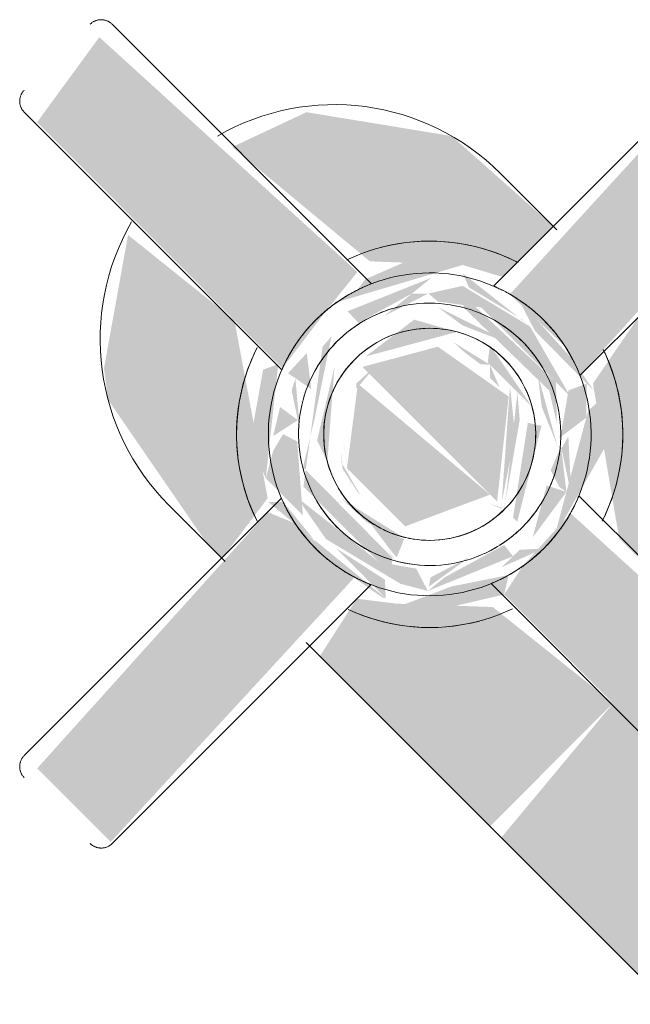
# Model space of a CAD drawing. Header units: millimetres. Extents: x 5980700 to 6194397, y -12939 to 2351883.
# Tile 358 of 587: x 6092160 to 6092199, y -1991 to -1928. Entities that reach past the tile are written whole.
import ezdxf

# ---------------------------------------------------------------- set-up
doc = ezdxf.new("R2010")
doc.units = ezdxf.units.MM
doc.layers.add('P-SANR-FIXT', color=6, linetype='Continuous', lineweight=9)

# ---------------------------------------------------------------- blocks, each defined once
blk = doc.blocks.new('Blks_Banh_Lavatório de Canto com Barras - Único-3074266-PLANTA DE CAIMENTO DE PISOS - 1 PAV_')
at = {"layer": 'P-SANR-FIXT', "lineweight": 5}
for points in [[(-3.681053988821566, -52.66080645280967), (0.9585359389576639, -52.02833878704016), (4.070772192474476, -51.69325312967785), (3.015375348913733, -29.39810747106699), (-3.642242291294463, -30.42956666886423), (-3.680392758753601, -52.28205558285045)], [(-8.072322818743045, -66.96854798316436), (-7.265798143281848, -66.16202330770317), (-7.22196609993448, -58.06726197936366), (-4.534002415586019, -56.41403356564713), (4.331468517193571e-12, -53.42882510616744), (-0.8910224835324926, -53.50130679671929), (-8.072322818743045, -58.95614184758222), (-8.072322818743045, -66.62510714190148)], [(8.662937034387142e-12, -68.40315961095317), (5.278571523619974, -64.17479668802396), (4.334554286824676, -58.71537693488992), (-4.331468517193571e-12, -56.21282085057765), (4.331468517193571e-12, -68.23336653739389)], [(-5.278571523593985, -65.35557492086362), (1.299440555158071e-11, -67.76560727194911), (-0.9578395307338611, -56.76582976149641), (-5.278571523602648, -60.1003063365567), (-5.278571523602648, -65.20739662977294)], [(-32.86936046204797, -66.31250173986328), (-9.852350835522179, -65.37602399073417), (-10.11277950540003, -60.26753354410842), (-10.84096160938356, -58.4987294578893), (-32.86936046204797, -59.65668483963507), (-32.86936046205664, -65.9150684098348)], [(9.459288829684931, -66.44805884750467), (32.86936046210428, -65.28284328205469), (31.83366997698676, -58.62099435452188), (9.95651841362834, -59.60200040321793), (10.09627328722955, -64.47214804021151), (9.561995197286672, -66.20498409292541)], [(-3.842737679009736, -95.33912452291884), (3.844229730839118, -94.30797401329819), (2.799214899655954, -72.24165590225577), (-1.779648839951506, -72.47746009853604), (-3.875174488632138, -72.92218669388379), (-3.843313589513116, -94.94111528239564)], [(-14.99999999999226, -98.86367144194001), (15.00000000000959, -98.86367144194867), (14.35245711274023, -82.76560727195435), (3.86093127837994, -82.76560727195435), (2.813079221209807, -95.33912452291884), (-3.844229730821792, -94.30797401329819), (-3.860931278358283, -82.76560727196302), (-15.00000000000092, -83.78442887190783), (-14.99999999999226, -94.05772046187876)]]:
    blk.add_hatch(color=71, dxfattribs=at).paths.add_polyline_path(points)
h = blk.add_hatch(color=71, dxfattribs=at)
h.paths.add_polyline_path([(-14.99999999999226, -82.76560727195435), (-3.860931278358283, -82.76560727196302), (-4.963384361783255, -72.9649364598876), (-9.149701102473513, -68.47645348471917), (-10.73801269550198, -66.44065433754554), (-14.99999999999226, -67.37196191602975), (-14.99999999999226, -80.33810557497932)])
h.paths.add_polyline_path([(3.86093127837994, -82.76560727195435), (15.00000000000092, -82.76560727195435), (14.9477114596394, -66.41627788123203), (9.683613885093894, -67.39541003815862), (3.871337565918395, -75.57386728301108), (3.864934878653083, -79.99873656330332)])
h.paths.add_polyline_path([(-15.00000000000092, -58.52295236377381), (-10.21775608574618, -57.8681116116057), (-3.673456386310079, -48.30891941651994), (-4.63134853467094, -39.64471005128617), (-11.7531393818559, -44.58872105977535), (-12.99038105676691, -46.20112580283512), (-14.99999999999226, -57.092851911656), (-14.99999999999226, -58.46382192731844)])
h.paths.add_polyline_path([(-0.002880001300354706, -69.01285385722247), (-0.426181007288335, -68.15710389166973), (-0.1437259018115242, -68.86123327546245)])
h.paths.add_polyline_path([(-1.244725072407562, -56.93146320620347), (0.9519029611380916, -56.75989319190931), (-1.020247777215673, -56.69154837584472)])
h.paths.add_polyline_path([(5.278571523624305, -63.3396729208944), (5.288699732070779, -62.47690753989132), (5.278571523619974, -63.3047133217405)])
h.paths.add_polyline_path([(10.44118692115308, -58.49640110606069), (15.00000000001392, -58.46382192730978), (14.48888739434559, -49.81884012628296), (8.995822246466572, -42.16454012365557), (4.057713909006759, -40.38188593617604), (5.115573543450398, -51.77573001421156), (9.149701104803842, -56.1395269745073), (10.29124685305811, -58.26304142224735)])
h = blk.add_hatch(color=71, dxfattribs=at)
h.paths.add_polyline_path([(-9.4023204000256, -67.73642244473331), (-10.36985416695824, -58.05250028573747), (-9.68762660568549, -58.73472784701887), (-10.19323119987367, -63.82000176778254), (-9.519026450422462, -67.55478662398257)])
h.paths.add_polyline_path([(-8.647980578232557, -69.94620961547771), (-3.875174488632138, -72.92218669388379), (-2.799214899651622, -72.24165590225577), (-5.87791852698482, -70.1827585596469), (-9.055165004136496, -68.75339055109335)])
h.paths.add_polyline_path([(-9.402320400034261, -56.87955801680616), (-3.680392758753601, -52.28205558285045), (-4.607612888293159, -51.84327615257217), (-8.512405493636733, -54.55648796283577)])
h = blk.add_hatch(color=71, dxfattribs=at)
h.paths.add_polyline_path([(1.014133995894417, -72.57934412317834), (7.465647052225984, -70.78682366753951), (9.127381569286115, -68.45413395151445), (8.232097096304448, -68.41205118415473), (1.529586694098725, -72.28174736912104)])
h.paths.add_polyline_path([(9.402320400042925, -67.73642244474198), (9.852350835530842, -65.37602399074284), (10.11277950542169, -60.26753354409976), (9.438734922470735, -62.40006792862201), (9.402320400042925, -67.20602048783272)])
h.paths.add_polyline_path([(1.779670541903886, -52.13849866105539), (9.149701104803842, -56.1395269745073), (7.465672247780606, -53.70112580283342), (4.071558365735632, -52.37425338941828), (3.255136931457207, -52.50888839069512), (1.807457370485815, -52.14180062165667)])
h = blk.add_hatch(color=71, dxfattribs=at)
h.paths.add_polyline_path([(-7.167499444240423, -69.30873596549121), (-1.74381536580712, -71.59026267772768), (-1.636981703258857, -70.6839939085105), (-5.789705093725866, -69.4527702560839), (-6.811935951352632, -69.34590648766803)])
h.paths.add_polyline_path([(-7.167499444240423, -69.30873596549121), (-6.68406639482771, -67.77005820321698), (-8.072322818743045, -65.7841189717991), (-8.85396887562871, -59.16925027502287), (-9.430881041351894, -62.35794737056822), (-8.081099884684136, -67.74409324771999), (-7.415934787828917, -68.88326271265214)])
h.paths.add_polyline_path([(-3.649537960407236, -53.14160586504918), (-3.307596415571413, -54.89651640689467), (-1.885615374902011, -53.06747448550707), (-3.562819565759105, -53.13792922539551)])
h.paths.add_polyline_path([(-7.16749944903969, -55.30724449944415), (-5.321354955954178, -55.70051037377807), (-5.533097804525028, -54.30111542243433)])
h = blk.add_hatch(color=71, dxfattribs=at)
h.paths.add_polyline_path([(4.331468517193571e-12, -71.62910573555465), (3.579831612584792, -71.0980379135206), (2.97649205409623, -69.91062724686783), (0.1737230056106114, -71.52880671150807)])
h.paths.add_polyline_path([(3.649537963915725, -71.47437459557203), (6.190264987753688, -68.6644299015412), (5.321354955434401, -68.9154700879), (3.80603957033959, -71.23483123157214)])
h.paths.add_polyline_path([(7.167499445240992, -55.30724450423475), (1.846137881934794, -53.02799699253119), (1.819065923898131, -54.0371129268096), (5.564564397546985, -55.1396740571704), (6.570983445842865, -55.24488486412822)])
h.paths.add_polyline_path([(8.072322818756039, -66.96854798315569), (9.414994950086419, -61.97073810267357), (8.20505459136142, -57.08417348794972), (6.302465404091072, -55.87757506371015), (6.37972217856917, -56.67020904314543), (8.07232281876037, -58.91960439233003), (8.07232281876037, -66.62510714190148)])
h = blk.add_hatch(color=71, dxfattribs=at)
h.paths.add_polyline_path([(-9.402320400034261, -67.73642244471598), (-8.599922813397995, -66.85555107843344), (-9.382579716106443, -63.231461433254), (-9.402320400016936, -67.57015126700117)])
h.paths.add_polyline_path([(-6.939435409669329, -69.15836975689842), (-3.770236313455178, -69.66388503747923), (-6.423964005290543, -68.81851134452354)])
h.paths.add_polyline_path([(-2.766738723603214, -71.56747731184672), (1.299440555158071e-11, -72.63360465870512), (-1.150593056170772, -71.60347655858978), (-2.525831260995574, -71.57284346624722)])
h.paths.add_polyline_path([(-7.265798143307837, -66.50290074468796), (-7.053684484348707, -65.38778652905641), (-7.265798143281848, -66.28610142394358)])
h.paths.add_polyline_path([(-9.402320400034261, -60.23685766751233), (-6.321057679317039, -56.6363390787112), (-6.620673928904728, -55.66777517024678), (-7.834810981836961, -55.97455603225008), (-9.402320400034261, -56.87955801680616), (-9.402320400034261, -60.15981943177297)])
h.paths.add_polyline_path([(-5.69758926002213, -56.27637941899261), (-3.545901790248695, -53.70112580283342), (-4.262093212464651, -54.07919078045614), (-5.569014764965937, -56.079581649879)])
h = blk.add_hatch(color=71, dxfattribs=at)
h.paths.add_polyline_path([(-5.873178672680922, -58.91710894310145), (-1.260656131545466, -54.95216471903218), (-5.366457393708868, -57.48516611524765), (-5.611378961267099, -58.17728956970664)])
h.paths.add_polyline_path([(-5.873178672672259, -65.69887151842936), (-6.898200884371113, -61.28281146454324), (-6.821299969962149, -63.44753192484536), (-5.88537998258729, -65.66989917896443)])
h = blk.add_hatch(color=71, dxfattribs=at)
h.paths.add_polyline_path([(5.697589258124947, -68.33960104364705), (7.834810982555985, -68.64142442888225), (9.402320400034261, -67.11411655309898), (8.260633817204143, -66.60191781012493), (6.329660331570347, -67.97467463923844), (6.015068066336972, -68.1563045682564)])
h.paths.add_polyline_path([(3.579831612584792, -71.0980379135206), (5.403951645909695, -68.78904653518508), (3.844871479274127, -69.40926815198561), (3.479708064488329, -70.55748223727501)])
h.paths.add_polyline_path([(9.402320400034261, -61.74152290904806), (8.773005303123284, -56.51622277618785), (8.417558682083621, -57.4481104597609), (9.375885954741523, -61.26346439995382)])
h.paths.add_polyline_path([(3.32285571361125, -54.90532636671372), (6.302465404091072, -55.87757506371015), (5.550002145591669, -55.13815172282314), (3.426363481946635, -54.91614704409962)])
h = blk.add_hatch(color=71, dxfattribs=at)
h.paths.add_polyline_path([(8.662937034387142e-12, -70.22682184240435), (5.436484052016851, -66.98372560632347), (4.962507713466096, -66.22464764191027), (1.299440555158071e-11, -69.84644731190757)])
h.paths.add_polyline_path([(7.937171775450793, -62.30799031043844), (6.120163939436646, -56.92976728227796), (6.41347333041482, -58.87575474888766), (7.626622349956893, -61.60845636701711)])
h.paths.add_polyline_path([(5.263504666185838, -68.59401027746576), (7.58674219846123, -64.49756198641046), (6.309378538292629, -66.13507138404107), (5.265641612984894, -68.58898613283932)])
h.paths.add_polyline_path([(5.873178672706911, -58.91710894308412), (4.486156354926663, -56.42153553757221), (0.6321830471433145, -55.89121870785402), (5.623407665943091, -58.77290358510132)])
h.paths.add_polyline_path([(5.873178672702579, -65.69887151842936), (6.762660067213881, -61.00294720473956), (5.873178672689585, -61.68116890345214), (5.873178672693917, -65.66456991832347)])
h = blk.add_hatch(color=71, dxfattribs=at)
h.paths.add_polyline_path([(4.331468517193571e-12, -69.08975280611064), (5.873178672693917, -64.37198341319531), (4.723845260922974, -65.72903824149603), (8.662937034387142e-12, -69.04701220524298)])
h.paths.add_polyline_path([(5.288699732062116, -63.3291894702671), (5.873178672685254, -61.87822028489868), (5.288699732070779, -62.47690753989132), (5.288699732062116, -63.29458511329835)])
h.paths.add_polyline_path([(6.896470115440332, -61.31673242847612), (5.945780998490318, -57.82224559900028), (6.864128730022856, -61.24089172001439)])
h = blk.add_hatch(color=71, dxfattribs=at)
h.paths.add_polyline_path([(7.937171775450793, -62.30799031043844), (7.265798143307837, -63.36834830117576), (7.91965267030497, -62.3491792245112)])
h.paths.add_polyline_path([(5.272472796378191, -68.58504214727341), (8.07232281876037, -65.66060092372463), (7.799379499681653, -57.48984857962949), (7.265798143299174, -58.11307971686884), (7.389389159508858, -65.73067315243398), (6.231983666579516, -67.5825722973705), (5.788289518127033, -68.04594745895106)])
h = blk.add_hatch(color=71, dxfattribs=at)
h.paths.add_polyline_path([(-5.873178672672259, -65.69887151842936), (-5.492762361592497, -64.7298649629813), (-5.873178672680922, -65.66456991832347)])
h.paths.add_polyline_path([(-7.053684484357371, -66.38043686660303), (-5.906216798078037, -65.89896852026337), (-6.718785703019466, -63.69095481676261), (-7.03053617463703, -65.92676133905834), (-7.05274412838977, -66.36200716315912)])
h.paths.add_polyline_path([(-5.873178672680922, -61.06347350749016), (-3.966680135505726, -58.34131009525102), (-5.873178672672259, -61.03100563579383)])
h = blk.add_hatch(color=71, dxfattribs=at)
h.paths.add_polyline_path([(-5.288699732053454, -65.36142244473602), (-5.278571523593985, -63.95855702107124), (-5.293331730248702, -65.34705311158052)])
h.paths.add_polyline_path([(-5.873178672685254, -61.87822033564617), (-5.278571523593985, -59.62572009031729), (-4.358224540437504, -58.7290429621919), (-5.49240076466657, -59.88647709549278), (-5.873178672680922, -61.68116890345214)])
h = blk.add_hatch(color=71, dxfattribs=at)
h.paths.add_polyline_path([(8.662937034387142e-12, -68.80338788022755), (5.801422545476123, -63.7708594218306), (3.86418254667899, -66.17217277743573), (0.1081547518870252, -68.69143965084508)])
h.paths.add_polyline_path([(5.873178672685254, -61.87822028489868), (5.237032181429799, -59.21886619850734), (5.278571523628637, -60.10030633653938), (5.46365309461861, -61.4405312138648)])
at = {"layer": 'P-SANR-FIXT', "color": 133, "lineweight": 5}
for p, q in [((-3.775998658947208, -29.39810747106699), (-3.775998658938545, -52.6975715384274)), ((4.180590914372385, -52.86654050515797), (4.180590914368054, -29.39810747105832)), ((-14.9999999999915, -58.80112339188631), (-14.9999999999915, -53.70112580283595)), ((15.00000000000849, -53.70112580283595), (15.0000000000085, -58.80112339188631)), ((-9.594398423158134, -58.49146927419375), (-32.86936046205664, -58.49146927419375)), ((32.86936046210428, -58.49146927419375), (9.594398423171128, -58.49146927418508)), ((-32.86936046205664, -66.44805884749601), (-9.459288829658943, -66.44805884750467)), ((-14.99999999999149, -82.76560727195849), (-14.9999999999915, -66.13734183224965)), ((9.459288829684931, -66.44805884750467), (32.86936046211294, -66.44805884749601)), ((-3.978294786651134, -71.83644676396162), (-3.978294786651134, -95.3391245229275)), ((3.978294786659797, -95.3391245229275), (3.978294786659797, -71.83644676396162)), ((-14.99999999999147, -98.86367144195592), (-14.99999999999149, -82.76560727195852))]:
    blk.add_line(p, q, dxfattribs=at)
at = {"layer": 'P-SANR-FIXT', "color": 133, "lineweight": 5, "flags": 128}
for points in [[(-3.775998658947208, -29.39810747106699), (-3.77519876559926, -29.35811813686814), (-3.772800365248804, -29.31819277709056), (-3.768807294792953, -29.27839526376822), (-3.763225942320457, -29.23878926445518), (-3.756065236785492, -29.19943814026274), (-3.747336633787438, -29.16040484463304), (-3.737054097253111, -29.12175182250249), (-3.725234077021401, -29.08354091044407), (-3.711895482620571, -29.04583323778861), (-3.697059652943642, -29.00868912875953), (-3.680750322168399, -28.97216800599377), (-3.662993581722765, -28.93632829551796), (-3.643817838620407, -28.90122733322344), (-3.623253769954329, -28.86692127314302), (-3.601334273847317, -28.83346499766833), (-3.578094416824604, -28.80091202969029), (-3.553571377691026, -28.76931444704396), (-3.527804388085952, -28.73872279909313), (-3.500834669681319, -28.70918602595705), (-3.472705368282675, -28.68075138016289), (-3.443461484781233, -28.65346435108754), (-3.413149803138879, -28.62736859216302), (-3.381818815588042, -28.60250585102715), (-3.349518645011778, -28.57891590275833), (-3.316300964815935, -28.55663648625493), (-3.282218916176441, -28.53570324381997), (-3.247327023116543, -28.51614966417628), (-3.211681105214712, -28.49800702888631), (-3.175338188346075, -28.48130436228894), (-3.138356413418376, -28.46606838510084), (-3.100794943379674, -28.45232347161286), (-3.062713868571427, -28.44009161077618), (-3.024174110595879, -28.42939237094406), (-2.985237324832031, -28.42024286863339), (-2.945965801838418, -28.41265774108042), (-2.906422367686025, -28.40664912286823), (-2.866670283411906, -28.40222662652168), (-2.82677314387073, -28.39939732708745), (-2.786794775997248, -28.39816575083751), (-2.775998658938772, -28.39810747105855)], [(3.180590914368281, -28.39810747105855), (3.220580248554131, -28.39890736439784), (3.260505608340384, -28.40130576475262), (3.300303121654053, -28.40529883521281), (3.339909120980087, -28.4108801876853), (3.379260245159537, -28.41804089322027), (3.41829354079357, -28.42676949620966), (3.456946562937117, -28.43705203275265), (3.495157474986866, -28.44887205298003), (3.532865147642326, -28.46221064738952), (3.570009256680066, -28.47704647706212), (3.606530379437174, -28.49335580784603), (3.642370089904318, -28.51111254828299), (3.677471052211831, -28.53028829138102), (3.711777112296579, -28.55085236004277), (3.74523338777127, -28.57277185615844), (3.777786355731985, -28.59601171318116), (3.809383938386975, -28.62053475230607), (3.839975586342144, -28.64630174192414), (3.869512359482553, -28.67327146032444), (3.897947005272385, -28.70140076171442), (3.925234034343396, -28.73064464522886), (3.951329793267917, -28.76095632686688), (3.976192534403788, -28.79228731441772), (3.999782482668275, -28.82458748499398), (4.022061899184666, -28.85780516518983), (4.042995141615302, -28.89188721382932), (4.062548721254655, -28.92677910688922), (4.080691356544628, -28.96242502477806), (4.097394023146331, -28.99876794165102), (4.112630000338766, -29.03574971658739), (4.126374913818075, -29.07331118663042), (4.138606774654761, -29.11139226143), (4.149306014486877, -29.14993201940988), (4.158455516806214, -29.18886880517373), (4.16604064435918, -29.22814032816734), (4.172049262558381, -29.2676837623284), (4.176471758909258, -29.30743584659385), (4.179301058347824, -29.34733298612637), (4.180532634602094, -29.38731135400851), (4.180590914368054, -29.39810747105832)], [(-3.887056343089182, -50.5784168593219), (-4.353004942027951, -50.74324006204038), (-4.81198966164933, -50.92656439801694), (-5.263276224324, -51.12809658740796), (-5.706142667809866, -51.34751422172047), (-6.139880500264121, -51.58446627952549), (-6.563795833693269, -51.83857368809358), (-6.977210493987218, -52.10942992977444), (-7.379463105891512, -52.39660169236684), (-7.769910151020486, -52.69962956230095), (-8.14792699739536, -53.01802875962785), (-8.512908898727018, -53.35128991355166), (-8.864271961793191, -53.69887987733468), (-9.201454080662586, -54.06024258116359), (-9.52391583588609, -54.43479992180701), (-9.831141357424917, -54.82195268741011), (-10.12263914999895, -55.2210815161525), (-10.39794287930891, -55.63154788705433), (-10.65661211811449, -56.05269514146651), (-10.89823305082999, -56.48384953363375), (-11.12241913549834, -56.92432130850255), (-11.32881172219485, -57.37340580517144), (-11.5170806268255, -57.83038458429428), (-11.68692465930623, -58.2945265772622)], [(11.77085488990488, -58.54779427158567), (11.61107172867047, -58.08009337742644), (11.43271332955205, -57.61915621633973), (11.23606502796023, -57.16572018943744), (11.02144141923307, -56.7205106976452), (10.78918585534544, -56.28423998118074), (10.53966989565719, -55.85760598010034), (10.27329271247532, -55.44129121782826), (9.990480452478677, -55.03596170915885), (9.691685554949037, -54.64226589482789), (9.377386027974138, -54.2608336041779), (9.04808468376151, -53.89227504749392), (8.704308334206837, -53.53717983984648), (8.346606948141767, -53.19611605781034), (7.975552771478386, -52.86962933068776), (7.591739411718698, -52.558241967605), (7.195780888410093, -52.26245212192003), (6.788310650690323, -51.98273299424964), (6.369980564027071, -51.71953207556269), (5.941459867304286, -51.47327043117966), (5.503434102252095, -51.24434202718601), (5.056604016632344, -51.0331131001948), (4.601684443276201, -50.83992157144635), (4.139403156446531, -50.66507650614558)], [(4.331468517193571e-12, -51.98237580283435), (-0.4129144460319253, -51.99063519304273), (-0.8251683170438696, -52.01540015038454), (-1.23610209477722, -52.05663105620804), (-1.64505837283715, -52.11426194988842), (-2.051382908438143, -52.18820063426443), (-2.454425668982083, -52.27832882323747), (-2.853541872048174, -52.38450233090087), (-3.24809301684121, -52.50655130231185), (-3.637447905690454, -52.64428048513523), (-4.020983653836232, -52.79746954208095), (-4.398086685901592, -52.96587340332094), (-4.768153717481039, -53.14922265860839), (-5.130592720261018, -53.34722398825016), (-5.484823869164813, -53.55956063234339), (-5.830280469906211, -53.78589289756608), (-6.166409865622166, -54.02585870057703), (-6.492674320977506, -54.27907414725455), (-6.808551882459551, -54.54513414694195), (-7.113537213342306, -54.82361306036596), (-7.407142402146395, -55.11406538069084), (-7.688897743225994, -55.41602644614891), (-7.958352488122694, -55.72901318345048), (-8.215075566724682, -56.05252488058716), (-8.458656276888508, -56.38604398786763), (-8.688704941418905, -56.72903694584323), (-8.904853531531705, -57.08095503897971), (-9.106756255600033, -57.4412352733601), (-9.294090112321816, -57.80930127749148), (-9.466555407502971, -58.18456422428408), (-9.623876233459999, -58.56642377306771), (-9.765800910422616, -58.95426903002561), (-9.892102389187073, -59.34747952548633), (-10.00257861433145, -59.7454262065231), (-10.09705284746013, -60.14747244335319), (-10.17537394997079, -60.55297504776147), (-10.23741662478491, -60.96128530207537), (-10.28308161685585, -61.37174999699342), (-10.31229587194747, -61.78371247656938), (-10.32501265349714, -62.1965136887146), (-10.32121161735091, -62.60949323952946), (-10.30089884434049, -63.02199044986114), (-10.26410683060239, -63.43334541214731), (-10.21089443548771, -63.84290004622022), (-10.1413467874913, -64.24999915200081), (-10.0555751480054, -64.65399145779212), (-9.953716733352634, -65.05423066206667), (-9.835934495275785, -65.4500764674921), (-9.702416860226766, -65.840895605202), (-9.553377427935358, -66.22606284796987), (-9.389054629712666, -66.6049620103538), (-9.209711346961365, -66.97698693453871), (-9.01563449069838, -67.34154245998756), (-8.80713454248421, -67.69804537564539), (-8.584545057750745, -68.04592535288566), (-8.348222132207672, -68.38462585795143), (-8.098543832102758, -68.71360504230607), (-7.835909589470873, -69.03233660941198), (-7.560739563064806, -69.34031065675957), (-7.273473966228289, -69.63703449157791), (-6.974572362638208, -69.92203341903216), (-6.664512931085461, -70.19485150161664), (-6.343791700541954, -70.45505228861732), (-6.012921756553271, -70.70221951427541), (-5.672432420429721, -70.93595776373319), (-5.322868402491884, -71.15589310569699), (-4.964788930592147, -71.36167369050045), (-4.598766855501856, -71.5529703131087), (-4.225387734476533, -71.72947693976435), (-3.845248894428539, -71.89091119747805), (-3.458958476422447, -72.03701482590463), (-3.067134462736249, -72.1675540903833), (-2.670403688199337, -72.28232015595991), (-2.269400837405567, -72.38112942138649), (-1.864767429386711, -72.46382381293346), (-1.457150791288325, -72.5302710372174), (-1.047203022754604, -72.58036479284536), (-0.6355799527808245, -72.61402494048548), (-0.2229400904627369, -72.63119763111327), (1.299440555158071e-11, -72.63360465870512)], [(1.299440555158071e-11, -72.63360465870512), (0.4129144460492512, -72.62534526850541), (0.825168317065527, -72.60058031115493), (1.236102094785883, -72.55934940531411), (1.645058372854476, -72.50171851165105), (2.051382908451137, -72.42777982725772), (2.454425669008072, -72.33765163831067), (2.8535418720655, -72.2314781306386), (3.248093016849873, -72.10942915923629), (3.637447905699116, -71.97169997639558), (4.020983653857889, -71.81851091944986), (4.398086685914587, -71.65010705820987), (4.768153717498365, -71.46675780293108), (5.130592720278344, -71.26875647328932), (5.484823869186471, -71.05641982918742), (5.830280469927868, -70.83008756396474), (6.166409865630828, -70.59012176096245), (6.492674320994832, -70.33690631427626), (6.808551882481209, -70.07084631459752), (7.113537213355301, -69.79236740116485), (7.40714240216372, -69.50191508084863), (7.688897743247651, -69.1999540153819), (7.958352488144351, -68.88696727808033), (8.21507556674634, -68.56345558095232), (8.458656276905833, -68.22993647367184), (8.688704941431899, -67.88694351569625), (8.9048535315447, -67.53502542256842), (9.106756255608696, -67.17474518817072), (9.294090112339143, -66.80667918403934), (9.466555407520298, -66.43141623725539), (9.623876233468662, -66.0495566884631), (9.76580091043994, -65.66171143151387), (9.8921023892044, -65.26850093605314), (10.0025786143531, -64.87055425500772), (10.09705284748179, -64.46850801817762), (10.17537394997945, -64.063005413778), (10.23741662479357, -63.65469515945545), (10.28308161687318, -63.2442304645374), (10.31229587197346, -62.83226798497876), (10.3250126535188, -62.41946677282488), (10.32121161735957, -62.00648722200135), (10.30089884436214, -61.59399001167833), (10.26410683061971, -61.1826350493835), (10.21089443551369, -60.77308041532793), (10.14134678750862, -60.36598130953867), (10.0555751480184, -59.96198900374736), (9.953716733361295, -59.5617497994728), (9.835934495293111, -59.16590399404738), (9.702416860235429, -58.77508485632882), (9.553377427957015, -58.38991761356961), (9.389054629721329, -58.01101845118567), (9.209711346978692, -57.63899352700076), (9.015634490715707, -57.27443800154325), (8.807134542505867, -56.91793508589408), (8.584545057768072, -56.57005510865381), (8.348222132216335, -56.23135460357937), (8.098543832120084, -55.90237541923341), (7.835909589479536, -55.58364385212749), (7.560739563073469, -55.27566980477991), (7.273473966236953, -54.97894596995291), (6.97457236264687, -54.69394704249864), (6.664512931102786, -54.42112895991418), (6.343791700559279, -54.16092817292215), (6.012921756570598, -53.91376094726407), (5.672432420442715, -53.68002269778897), (5.322868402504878, -53.46008735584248), (4.964788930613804, -53.25430677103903), (4.598766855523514, -53.06301014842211), (4.225387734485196, -52.88650352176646), (3.845248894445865, -52.72506926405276), (3.458958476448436, -52.5789656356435), (3.067134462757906, -52.44842637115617), (2.670403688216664, -52.33366030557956), (2.269400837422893, -52.23485104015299), (1.864767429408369, -52.15215664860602), (1.457150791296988, -52.08570942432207), (1.04720302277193, -52.03561566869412), (0.6355799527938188, -52.00195552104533), (0.2229400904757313, -51.98478283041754), (4.331468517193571e-12, -51.98237580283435)], [(1.299440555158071e-11, -53.91816920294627), (-0.3355033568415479, -53.92488016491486), (-0.6704699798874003, -53.9450023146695), (-1.004363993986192, -53.97850346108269), (-1.336651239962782, -54.02533000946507), (-1.666800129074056, -54.08540704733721), (-1.994282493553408, -54.15863846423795), (-2.318574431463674, -54.24490710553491), (-2.639157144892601, -54.34407495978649), (-2.955517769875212, -54.45598337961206), (-3.267150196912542, -54.58045333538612), (-3.573555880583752, -54.71728570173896), (-3.874244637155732, -54.86626157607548), (-4.168735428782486, -55.02714262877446), (-4.456557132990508, -55.1996714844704), (-4.737249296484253, -55.38357213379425), (-5.010362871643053, -55.57855037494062), (-5.275460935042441, -55.78429428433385), (-5.532119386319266, -56.00047471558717), (-5.779927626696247, -56.22674582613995), (-6.018489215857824, -56.46274563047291), (-6.247422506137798, -56.70809657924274), (-6.466361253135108, -56.96240616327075), (-6.674955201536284, -57.22526754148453), (-6.872870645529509, -57.49626019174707), (-7.059790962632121, -57.77495058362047), (-7.235417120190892, -58.06089287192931), (-7.39946815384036, -58.35362961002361), (-7.551681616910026, -58.65269248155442), (-7.691814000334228, -58.95760304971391), (-7.819641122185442, -59.26787352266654), (-7.934958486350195, -59.58300753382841), (-8.037581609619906, -59.90250093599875), (-8.127346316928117, -60.22584260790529), (-8.20410900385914, -60.5525152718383), (-8.267746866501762, -60.88199632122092), (-8.31815809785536, -61.21375865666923), (-8.355262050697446, -61.5472715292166), (-8.378999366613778, -61.8820013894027), (-8.389332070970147, -62.21741274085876), (-8.38624363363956, -62.55296899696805), (-8.369738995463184, -62.88813333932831), (-8.339844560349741, -63.22236957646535), (-8.29660815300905, -63.55514300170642), (-8.240098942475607, -63.88592124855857), (-8.170407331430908, -64.21417514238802), (-8.087644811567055, -64.53937954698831), (-7.991943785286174, -64.86101420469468), (-7.88345735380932, -65.17856456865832), (-7.76235907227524, -65.49152262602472), (-7.628842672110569, -65.7993877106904), (-7.483121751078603, -66.10166730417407), (-7.325429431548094, -66.39787782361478), (-7.156017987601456, -66.68754539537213), (-6.975158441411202, -66.97020661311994), (-6.78314012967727, -67.24540927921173), (-6.580270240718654, -67.51271312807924), (-6.366873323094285, -67.77169053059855), (-6.143290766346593, -68.02192717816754), (-5.909880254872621, -68.2630227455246), (-5.667015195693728, -68.49459153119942), (-5.415084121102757, -68.7162630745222), (-5.154490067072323, -68.92768274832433), (-4.885649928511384, -69.12851232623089), (-4.608993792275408, -69.31843052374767), (-4.324964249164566, -69.4971335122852), (-4.034015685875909, -69.66433540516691), (-3.736613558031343, -69.81976871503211), (-3.433233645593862, -69.96318478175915), (-3.124361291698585, -70.09435417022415), (-2.810490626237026, -70.21306703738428), (-2.492123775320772, -70.31913346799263), (-2.169770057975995, -70.412383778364), (-1.843945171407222, -70.49266878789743), (-1.515170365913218, -70.55986005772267), (-1.183971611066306, -70.61385009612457), (-0.8508787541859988, -70.65455253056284), (-0.5164246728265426, -70.68190224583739), (-0.1811444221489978, -70.69585548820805), (8.662937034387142e-12, -70.69781125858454)], [(8.662937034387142e-12, -70.69781125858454), (0.3355033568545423, -70.69110029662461), (0.6704699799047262, -70.67097814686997), (1.004363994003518, -70.63747700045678), (1.336651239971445, -70.5906504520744), (1.666800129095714, -70.53057341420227), (1.994282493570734, -70.45734199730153), (2.318574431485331, -70.37107335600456), (2.639157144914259, -70.27190550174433), (2.955517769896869, -70.15999708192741), (3.267150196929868, -70.03552712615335), (3.573555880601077, -69.89869475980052), (3.87424463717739, -69.74971888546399), (4.168735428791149, -69.58883783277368), (4.456557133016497, -69.41630897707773), (4.73724929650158, -69.23240832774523), (5.010362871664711, -69.03743008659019), (5.275460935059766, -68.83168617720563), (5.532119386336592, -68.6155057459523), (5.779927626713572, -68.38923463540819), (6.018489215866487, -68.15323483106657), (6.247422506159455, -67.90788388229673), (6.466361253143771, -67.65357429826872), (6.67495520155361, -67.39071292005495), (6.872870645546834, -67.11972026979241), (7.059790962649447, -66.84102987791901), (7.235417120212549, -66.55508758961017), (7.399468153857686, -66.26235085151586), (7.551681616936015, -65.96328797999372), (7.691814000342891, -65.6583774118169), (7.819641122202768, -65.34810693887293), (7.934958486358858, -65.0329729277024), (8.037581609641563, -64.71347952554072), (8.127346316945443, -64.39013785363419), (8.204109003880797, -64.06346518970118), (8.267746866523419, -63.7339841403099), (8.318158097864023, -63.40222180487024), (8.35526205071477, -63.06870893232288), (8.378999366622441, -62.73397907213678), (8.389332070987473, -62.39856772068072), (8.386243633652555, -62.06301146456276), (8.369738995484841, -61.72784712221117), (8.339844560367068, -61.39361088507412), (8.296608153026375, -61.06083745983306), (8.240098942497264, -60.7300592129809), (8.170407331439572, -60.40180531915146), (8.087644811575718, -60.0766009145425), (7.9919437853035, -59.7549662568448), (7.883457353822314, -59.43741589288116), (7.762359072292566, -59.12445783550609), (7.628842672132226, -58.81659275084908), (7.483121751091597, -58.51431315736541), (7.325429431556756, -58.2181026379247), (7.156017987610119, -57.92843506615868), (6.975158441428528, -57.64577384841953), (6.783140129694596, -57.37057118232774), (6.580270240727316, -57.10326733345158), (6.366873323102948, -56.84428993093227), (6.143290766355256, -56.59405328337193), (5.909880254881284, -56.35295771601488), (5.667015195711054, -56.12138893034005), (5.415084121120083, -55.89971738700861), (5.15449006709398, -55.68829771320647), (4.885649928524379, -55.48746813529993), (4.60899379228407, -55.29754993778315), (4.324964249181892, -55.11884694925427), (4.034015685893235, -54.95164505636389), (3.736613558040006, -54.79621174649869), (3.433233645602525, -54.652795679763), (3.124361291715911, -54.52162629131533), (2.810490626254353, -54.40291342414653), (2.492123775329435, -54.29684699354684), (2.169770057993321, -54.20359668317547), (1.843945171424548, -54.12331167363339), (1.515170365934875, -54.0561204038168), (1.183971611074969, -54.00213036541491), (0.8508787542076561, -53.96142793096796), (0.5164246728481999, -53.93407821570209), (0.1811444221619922, -53.9201249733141), (1.299440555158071e-11, -53.91816920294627)], [(4.331468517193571e-12, -55.52622765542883), (-0.2711981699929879, -55.53165234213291), (-0.5419624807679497, -55.54791772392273), (-0.8118597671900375, -55.57499777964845), (-1.080458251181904, -55.61284918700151), (-1.347328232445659, -55.66141139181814), (-1.612042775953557, -55.720606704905), (-1.87417839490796, -55.79034042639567), (-2.133315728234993, -55.87050099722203), (-2.389040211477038, -55.96096017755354), (-2.640942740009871, -56.06157325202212), (-2.888620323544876, -56.17217926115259), (-3.131676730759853, -56.29260125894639), (-3.369723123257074, -56.4226465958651), (-3.602378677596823, -56.5621072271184), (-3.829271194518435, -56.71076004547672), (-4.050037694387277, -56.8683672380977), (-4.264324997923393, -57.03467666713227), (-4.471790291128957, -57.20942227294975), (-4.672101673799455, -57.39232449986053), (-4.864938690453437, -57.5830907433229), (-5.049992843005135, -57.78141581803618), (-5.226968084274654, -57.98698244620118), (-5.395581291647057, -58.19946176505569), (-5.555562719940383, -58.4185138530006), (-5.706656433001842, -58.64378827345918), (-5.84862071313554, -58.87492463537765), (-5.981228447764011, -59.11155316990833), (-6.104267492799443, -59.35329532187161), (-6.217541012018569, -59.59976435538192), (-6.320867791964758, -59.85056597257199), (-6.414082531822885, -60.10529894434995), (-6.497036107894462, -60.363555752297), (-6.569595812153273, -60.62492324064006), (-6.631645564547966, -60.88898327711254), (-6.683086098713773, -61.15531342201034), (-6.723835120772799, -61.42348760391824), (-6.753827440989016, -61.69307680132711), (-6.773015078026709, -61.96364972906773), (-6.781367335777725, -62.23477352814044), (-6.778870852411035, -62.50601445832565), (-6.765529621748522, -62.7769385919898), (-6.741364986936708, -63.04711250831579), (-6.706415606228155, -63.31610398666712), (-6.660737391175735, -63.58348269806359), (-6.60440341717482, -63.84882089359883), (-6.537503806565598, -64.11169408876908), (-6.460145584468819, -64.37168174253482), (-6.372452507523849, -64.6283679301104), (-6.274564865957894, -64.88134200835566), (-6.166639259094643, -65.13019927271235), (-6.048848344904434, -65.37454160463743), (-5.921380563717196, -65.61397810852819), (-5.784439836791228, -65.84812573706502), (-5.638245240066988, -66.07660990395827), (-5.483030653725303, -66.29906508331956), (-5.319044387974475, -66.51513539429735), (-5.146548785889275, -66.72447517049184), (-4.965819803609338, -66.92674951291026), (-4.777146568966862, -67.12163482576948), (-4.580830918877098, -67.30881933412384), (-4.377186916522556, -67.48800358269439), (-4.16654034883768, -67.65890091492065), (-3.949228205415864, -67.82123793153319), (-3.725598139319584, -67.97475492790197), (-3.496007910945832, -68.11920630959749), (-3.260824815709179, -68.25436098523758), (-3.02042509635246, -68.38000273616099), (-2.77519334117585, -68.4959305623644), (-2.525521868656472, -68.60195900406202), (-2.271810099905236, -68.69791843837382), (-2.0144639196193, -68.78365535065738), (-1.753895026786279, -68.85903258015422), (-1.490520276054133, -68.92392953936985), (-1.224761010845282, -68.97824240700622), (-0.9570423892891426, -69.02188429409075), (-0.6877927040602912, -69.0547853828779), (-0.4174426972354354, -69.07689303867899), (-0.1464248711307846, -69.08817189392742), (4.331468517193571e-12, -69.08975280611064)], [(4.331468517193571e-12, -69.08975280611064), (0.2711981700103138, -69.08432811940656), (0.5419624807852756, -69.06806273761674), (0.8118597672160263, -69.04098268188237), (1.080458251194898, -69.00313127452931), (1.347328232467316, -68.95456906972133), (1.612042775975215, -68.89537375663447), (1.874178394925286, -68.8256400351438), (2.133315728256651, -68.74547946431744), (2.389040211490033, -68.65502028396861), (2.64094274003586, -68.5544072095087), (2.888620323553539, -68.44380120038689), (3.131676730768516, -68.32337920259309), (3.369723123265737, -68.19333386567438), (3.602378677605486, -68.05387323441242), (3.829271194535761, -67.90522041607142), (4.050037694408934, -67.7476132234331), (4.264324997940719, -67.58130379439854), (4.471790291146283, -67.40655818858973), (4.672101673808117, -67.22365596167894), (4.864938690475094, -67.03288971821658), (5.049992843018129, -66.8345646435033), (5.226968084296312, -66.62899801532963), (5.395581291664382, -66.41651869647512), (5.555562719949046, -66.1974666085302), (5.706656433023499, -65.9721921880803), (5.848620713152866, -65.7410558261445), (5.981228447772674, -65.50442729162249), (6.104267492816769, -65.26268513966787), (6.217541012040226, -65.01621610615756), (6.320867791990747, -64.76541448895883), (6.414082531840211, -64.51068151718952), (6.497036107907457, -64.25242470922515), (6.569595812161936, -63.99105722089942), (6.631645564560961, -63.72699718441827), (6.683086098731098, -63.46066703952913), (6.723835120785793, -63.19249285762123), (6.753827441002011, -62.9229036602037), (6.773015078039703, -62.65233073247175), (6.781367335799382, -62.38120693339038), (6.778870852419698, -62.10996600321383), (6.765529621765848, -61.83904186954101), (6.741364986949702, -61.56886795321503), (6.70641560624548, -61.29987647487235), (6.660737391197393, -61.03249776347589), (6.604403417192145, -60.76715956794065), (6.537503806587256, -60.50428637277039), (6.460145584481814, -60.24429871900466), (6.372452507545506, -59.98761253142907), (6.274564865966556, -59.73463845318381), (6.166639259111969, -59.48578118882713), (6.048848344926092, -59.24143885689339), (5.921380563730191, -59.00200235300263), (5.784439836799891, -58.76785472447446), (5.63824524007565, -58.53937055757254), (5.483030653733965, -58.31691537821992), (5.319044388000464, -58.10084506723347), (5.1465487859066, -57.89150529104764), (4.965819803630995, -57.68923094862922), (4.777146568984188, -57.49434563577), (4.580830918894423, -57.30716112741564), (4.377186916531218, -57.12797687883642), (4.166540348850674, -56.9570795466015), (3.949228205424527, -56.79474253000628), (3.72559813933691, -56.6412255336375), (3.49600791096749, -56.49677415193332), (3.260824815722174, -56.3616194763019), (3.020425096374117, -56.23597772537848), (2.775193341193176, -56.12004989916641), (2.525521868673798, -56.01402145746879), (2.271810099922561, -55.91806202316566), (2.014463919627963, -55.83232511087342), (1.753895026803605, -55.75694788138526), (1.490520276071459, -55.69205092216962), (1.224761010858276, -55.63773805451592), (0.9570423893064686, -55.59409616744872), (0.6877927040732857, -55.56119507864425), (0.4174426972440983, -55.53908742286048), (0.1464248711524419, -55.52780856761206), (4.331468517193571e-12, -55.52622765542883)], [(-33.86936046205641, -59.49146927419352), (-33.86856056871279, -59.45147994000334), (-33.86616216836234, -59.41155458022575), (-33.86216909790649, -59.37175706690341), (-33.85658774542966, -59.33215106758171), (-33.84942703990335, -59.29279994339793), (-33.84069843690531, -59.25376664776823), (-33.83041590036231, -59.21511362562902), (-33.8185958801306, -59.1769027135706), (-33.80525728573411, -59.13919504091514), (-33.79042145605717, -59.1020509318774), (-33.7741121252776, -59.06552980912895), (-33.75635538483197, -59.02969009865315), (-33.73717964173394, -58.99458913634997), (-33.71661557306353, -58.96028307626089), (-33.69469607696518, -58.92682680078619), (-33.67145621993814, -58.89427383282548), (-33.64693318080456, -58.86267625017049), (-33.62116619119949, -58.83208460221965), (-33.59419647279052, -58.80254782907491), (-33.56606717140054, -58.77411318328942), (-33.5368232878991, -58.74682615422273), (-33.50651160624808, -58.72073039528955), (-33.47518061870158, -58.69586765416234), (-33.44288044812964, -58.67227770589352), (-33.40966276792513, -58.64999828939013), (-33.37558071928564, -58.62906504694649), (-33.34068882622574, -58.60951146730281), (-33.30504290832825, -58.59136883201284), (-33.26869999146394, -58.57466616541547), (-33.23171821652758, -58.55943018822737), (-33.19415674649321, -58.54568527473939), (-33.15607567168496, -58.53345341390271), (-33.11753591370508, -58.52275417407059), (-33.07859912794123, -58.51360467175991), (-33.03932760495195, -58.50601954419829), (-32.99978417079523, -58.50001092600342), (-32.96003208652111, -58.49558842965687), (-32.9201349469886, -58.49275913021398), (-32.88015657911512, -58.49152755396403), (-32.86936046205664, -58.49146927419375)], [(-32.86936046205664, -66.44805884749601), (-32.90934979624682, -66.44725895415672), (-32.94927515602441, -66.4448605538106), (-32.98907266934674, -66.44086748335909), (-33.02867866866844, -66.43528613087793), (-33.0680297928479, -66.42812542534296), (-33.10706308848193, -66.41939682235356), (-33.14571611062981, -66.40911428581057), (-33.18392702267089, -66.3972942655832), (-33.22163469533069, -66.38395567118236), (-33.25877880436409, -66.3691198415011), (-33.2952999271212, -66.35281051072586), (-33.33113963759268, -66.33505377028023), (-33.36624059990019, -66.31587802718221), (-33.40054665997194, -66.29531395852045), (-33.4340029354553, -66.27339446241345), (-33.46655590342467, -66.25015460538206), (-33.49815348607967, -66.2256315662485), (-33.5287451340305, -66.19986457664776), (-33.55828190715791, -66.17289485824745), (-33.58671655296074, -66.14476555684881), (-33.61400358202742, -66.11552167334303), (-33.64009934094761, -66.08520999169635), (-33.66496208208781, -66.05387900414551), (-33.68855203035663, -66.0215788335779), (-33.71083144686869, -65.9883611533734), (-33.73176468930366, -65.95427910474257), (-33.75131826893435, -65.919387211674), (-33.76946090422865, -65.88374129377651), (-33.78616357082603, -65.84739837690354), (-33.80139954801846, -65.81041660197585), (-33.81514446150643, -65.77285513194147), (-33.82737632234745, -65.73477405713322), (-33.8380755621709, -65.69623429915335), (-33.8472250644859, -65.6572975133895), (-33.85481019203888, -65.61802599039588), (-33.86081881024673, -65.57848255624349), (-33.86524130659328, -65.53873047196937), (-33.86807060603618, -65.49883333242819), (-33.86930218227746, -65.45885496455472), (-33.86936046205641, -65.44805884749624)], [(-11.61107172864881, -66.53588708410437), (-11.43271332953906, -66.99682424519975), (-11.23606502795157, -67.45026027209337), (-11.02144141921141, -67.8954697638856), (-10.78918585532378, -68.33174048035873), (-10.53966989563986, -68.75837448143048), (-10.273292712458, -69.17468924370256), (-9.99048045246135, -69.5800187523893), (-9.691685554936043, -69.97371456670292), (-9.377386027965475, -70.3551468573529), (-9.048084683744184, -70.72370541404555), (-8.704308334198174, -71.07880062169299), (-8.34660694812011, -71.41986440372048), (-7.975552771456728, -71.74635113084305), (-7.591739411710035, -72.05773849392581), (-7.195780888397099, -72.35352833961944), (-6.788310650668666, -72.63324746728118), (-6.369980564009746, -72.89644838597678), (-5.941459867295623, -73.14271003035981), (-5.503434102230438, -73.37163843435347), (-5.05660401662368, -73.58286736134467), (-4.601684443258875, -73.77605889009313), (-4.139403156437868, -73.95090395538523)], [(3.887056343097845, -74.03756360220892), (4.353004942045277, -73.87274039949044), (4.811989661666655, -73.68941606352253), (5.263276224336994, -73.48788387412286), (5.706142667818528, -73.268466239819), (6.139880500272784, -73.03151418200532), (6.563795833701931, -72.77740677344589), (6.977210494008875, -72.50655053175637), (7.379463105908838, -72.21937876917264), (7.769910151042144, -71.91635089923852), (8.147926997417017, -71.59795170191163), (8.51290889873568, -71.26469054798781), (8.864271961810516, -70.91710058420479), (9.201454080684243, -70.55573788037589), (9.523915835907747, -70.18118053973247), (9.831141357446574, -69.79402777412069), (10.12263915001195, -69.3948989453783), (10.39794287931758, -68.98443257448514), (10.65661211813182, -68.56328532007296), (10.89823305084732, -68.13213092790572), (11.12241913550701, -67.69165915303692), (11.32881172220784, -67.24257465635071), (11.51708062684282, -66.7855958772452), (11.68692465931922, -66.32145388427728)]]:
    blk.add_lwpolyline(points, dxfattribs=at)
at = {"layer": 'P-SANR-FIXT', "color": 133, "lineweight": 5}
for centre, radius, start, end in [((8.501335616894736e-12, -53.70112580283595), 15.00000000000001, 104.9999999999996, 179.9999999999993), ((8.501335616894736e-12, -53.70112580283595), 15.00000000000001, 359.9999999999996, 74.99999999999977), ((8.507160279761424e-12, -62.30799023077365), 12.35686442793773, 108.9472901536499, 161.6741312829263), ((8.507160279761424e-12, -62.30799023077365), 12.35686442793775, 18.32586871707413, 59.91181826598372), ((8.953302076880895e-12, -62.30799023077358), 8.389821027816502, 90.0000000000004, 113.1562371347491), ((8.953302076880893e-12, -62.30799023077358), 8.389821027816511, 58.7141726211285, 90.00000000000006), ((8.969825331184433e-12, -62.30799023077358), 6.781762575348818, 90.00000000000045, 269.9999999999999), ((8.969825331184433e-12, -62.30799023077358), 6.781762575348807, 269.9999999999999, 90.00000000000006), ((8.953302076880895e-12, -62.30799023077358), 8.389821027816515, 168.6599020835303, 220.6049208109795), ((8.953302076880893e-12, -62.30799023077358), 8.389821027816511, 348.7116288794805, 10.81535736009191), ((8.507160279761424e-12, -62.30799023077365), 12.35686442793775, 199.9940449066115, 239.9118181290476), ((8.507160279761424e-12, -62.30799023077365), 12.35686442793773, 289.9566746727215, 340.0059550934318), ((8.953302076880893e-12, -62.30799023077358), 8.389821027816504, 269.9999999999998, 300.2686065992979), ((8.953302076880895e-12, -62.30799023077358), 8.389821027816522, 249.8109395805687, 269.9999999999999)]:
    blk.add_arc(centre, radius, start, end, dxfattribs=at)
for points, knots in [([(8.881440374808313e-12, -51.98237580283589), (-0.2906875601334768, -51.98377476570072), (-0.8669132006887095, -52.00651585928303), (-1.541116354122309, -52.09266188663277), (-1.97171163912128, -52.17088468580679), (-2.204233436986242, -52.22065195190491), (-2.371594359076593, -52.25793009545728), (-2.531296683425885, -52.29634331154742), (-2.682850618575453, -52.33664256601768), (-2.826060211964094, -52.37702159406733), (-2.960702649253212, -52.4156469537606), (-3.086284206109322, -52.4533511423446), (-3.240997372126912, -52.5039424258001), (-3.410055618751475, -52.56111045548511), (-3.571466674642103, -52.61886453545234), (-3.649642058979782, -52.64888808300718), (-3.681053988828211, -52.66080645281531)], [-1, -1, -1, -1, -0.8571428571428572, -0.7142857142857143, -0.6428571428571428, -0.6071428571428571, -0.5714285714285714, -0.5357142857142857, -0.5, -0.4642857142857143, -0.4285714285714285, -0.3928571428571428, -0.3571428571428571, -0.2857142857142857, -0.2142857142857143, -0.1428571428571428, -0.1428571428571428, -0.1428571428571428, -0.1428571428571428]), ([(4.072072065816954, -52.81923149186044), (4.036229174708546, -52.80398145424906), (3.947117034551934, -52.76559795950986), (3.794309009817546, -52.70384207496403), (3.648979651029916, -52.64924066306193), (3.528922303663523, -52.60374344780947), (3.398117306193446, -52.55624862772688), (3.25678667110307, -52.50902942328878), (3.105557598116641, -52.46096402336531), (2.945089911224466, -52.41086781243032), (2.775611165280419, -52.36105855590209), (2.59731660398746, -52.31375362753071), (2.410812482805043, -52.26806958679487), (2.152277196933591, -52.2074115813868), (1.811513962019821, -52.13941778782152), (1.378258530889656, -52.07212223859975), (0.7773917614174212, -52.00315448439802), (0.3104479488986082, -51.983529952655), (8.881544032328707e-12, -51.98237580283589)], [-0.8571428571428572, -0.8571428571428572, -0.8571428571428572, -0.8571428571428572, -0.7857142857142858, -0.7142857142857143, -0.6785714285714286, -0.6428571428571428, -0.6071428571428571, -0.5714285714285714, -0.5357142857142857, -0.5, -0.4642857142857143, -0.4285714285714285, -0.3928571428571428, -0.3571428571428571, -0.2857142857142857, -0.2142857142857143, -0.1428571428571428, 0, 0, 0, 0]), ([(-9.594398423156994, -58.49146927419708), (-9.598765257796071, -58.49146927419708), (-9.613600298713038, -58.52262562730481), (-9.650511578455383, -58.62441729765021), (-9.685637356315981, -58.7300511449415), (-9.732698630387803, -58.8637452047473), (-9.790906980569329, -59.02416598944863), (-9.843125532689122, -59.17924328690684), (-9.884846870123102, -59.31555945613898), (-9.914854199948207, -59.42383036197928), (-9.945191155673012, -59.53781067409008), (-9.988219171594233, -59.69691588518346), (-10.04360836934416, -59.90885012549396), (-10.10819638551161, -60.18262114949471), (-10.16326362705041, -60.4745723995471), (-10.21095597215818, -60.78298451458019), (-10.27041323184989, -61.21255953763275), (-10.32103764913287, -61.77656906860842), (-10.32841752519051, -62.47822109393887), (-10.29789165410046, -63.1790634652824), (-10.22889597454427, -63.74099026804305), (-10.15515028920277, -64.16831409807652), (-10.09740519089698, -64.47494526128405), (-10.03286867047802, -64.76479309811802), (-9.959226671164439, -65.0362640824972), (-9.896769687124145, -65.24651601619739), (-9.84839939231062, -65.40454375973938), (-9.814242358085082, -65.51788581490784), (-9.780537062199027, -65.62566871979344), (-9.733992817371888, -65.76145905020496), (-9.676081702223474, -65.91608902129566), (-9.611818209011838, -66.07617889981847), (-9.559813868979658, -66.20964603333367), (-9.520897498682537, -66.31514152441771), (-9.480165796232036, -66.416874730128), (-9.46393855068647, -66.44805884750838), (-9.459288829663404, -66.44805884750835)], [-1, -1, -1, -1, -0.9444444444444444, -0.9166666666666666, -0.8888888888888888, -0.861111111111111, -0.8333333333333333, -0.8055555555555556, -0.7916666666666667, -0.7777777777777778, -0.7638888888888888, -0.75, -0.7222222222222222, -0.6944444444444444, -0.6666666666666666, -0.6388888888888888, -0.6111111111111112, -0.5555555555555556, -0.5, -0.4444444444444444, -0.3888888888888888, -0.361111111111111, -0.3333333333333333, -0.3055555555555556, -0.2777777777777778, -0.25, -0.2361111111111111, -0.2222222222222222, -0.2083333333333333, -0.1944444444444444, -0.1666666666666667, -0.1388888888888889, -0.1111111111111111, -0.08333333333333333, -0.05555555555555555, 0, 0, 0, 0]), ([(9.459288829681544, -66.44805884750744), (9.463938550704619, -66.44805884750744), (9.480165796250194, -66.41687473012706), (9.52089749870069, -66.31514152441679), (9.559813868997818, -66.2096460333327), (9.611818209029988, -66.07617889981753), (9.676081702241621, -65.91608902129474), (9.733992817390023, -65.76145905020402), (9.780537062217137, -65.62566871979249), (9.814242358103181, -65.51788581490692), (9.84839939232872, -65.40454375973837), (9.89676968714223, -65.24651601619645), (9.959226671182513, -65.03626408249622), (10.03286867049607, -64.76479309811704), (10.097405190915, -64.47494526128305), (10.15515028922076, -64.16831409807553), (10.22889597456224, -63.74099026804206), (10.29789165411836, -63.17906346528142), (10.32841752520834, -62.47822109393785), (10.32103764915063, -61.77656906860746), (10.2704132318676, -61.21255953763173), (10.21095597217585, -60.78298451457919), (10.16326362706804, -60.47457239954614), (10.1081963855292, -60.18262114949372), (10.04360836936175, -59.90885012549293), (9.988219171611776, -59.6969158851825), (9.945191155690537, -59.53781067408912), (9.914854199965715, -59.42383036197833), (9.884846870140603, -59.31555945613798), (9.843125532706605, -59.17924328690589), (9.790906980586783, -59.02416598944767), (9.732698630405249, -58.86374520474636), (9.685637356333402, -58.73005114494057), (9.65051157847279, -58.62441729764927), (9.613600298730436, -58.52262562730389), (9.598765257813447, -58.49146927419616), (9.594398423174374, -58.49146927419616)], [-1, -1, -1, -1, -0.9444444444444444, -0.9166666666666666, -0.8888888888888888, -0.861111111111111, -0.8333333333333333, -0.8055555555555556, -0.7916666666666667, -0.7777777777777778, -0.7638888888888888, -0.75, -0.7222222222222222, -0.6944444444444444, -0.6666666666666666, -0.6388888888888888, -0.6111111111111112, -0.5555555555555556, -0.5, -0.4444444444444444, -0.3888888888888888, -0.361111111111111, -0.3333333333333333, -0.3055555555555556, -0.2777777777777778, -0.25, -0.2361111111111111, -0.2222222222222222, -0.2083333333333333, -0.1944444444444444, -0.1666666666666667, -0.1388888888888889, -0.1111111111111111, -0.08333333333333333, -0.05555555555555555, 0, 0, 0, 0]), ([(8.880107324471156e-12, -72.63360465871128), (-0.3009017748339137, -72.63230481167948), (-0.7508061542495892, -72.61406108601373), (-1.325664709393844, -72.55069462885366), (-1.669852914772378, -72.49897624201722), (-1.933197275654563, -72.45225132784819), (-2.124225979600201, -72.41318050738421), (-2.30835680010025, -72.37202121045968), (-2.485258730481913, -72.33059511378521), (-2.654227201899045, -72.28790112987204), (-2.868180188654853, -72.22783535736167), (-3.064898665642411, -72.16863035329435), (-3.24278106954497, -72.11237343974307), (-3.366139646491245, -72.06985500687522), (-3.47925015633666, -72.02929318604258), (-3.581806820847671, -71.99260712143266), (-3.673429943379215, -71.95908666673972), (-3.780414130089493, -71.91696097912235), (-3.926661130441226, -71.85795409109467), (-3.978294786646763, -71.83819236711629), (-3.978294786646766, -71.83644676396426)], [0, 0, 0, 0, 0.1428571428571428, 0.2142857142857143, 0.2857142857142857, 0.3214285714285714, 0.3571428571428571, 0.3928571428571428, 0.4285714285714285, 0.4642857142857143, 0.5, 0.5714285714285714, 0.6071428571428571, 0.6428571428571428, 0.6785714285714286, 0.7142857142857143, 0.75, 0.7857142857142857, 0.8571428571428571, 1, 1, 1, 1]), ([(3.978294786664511, -71.83644676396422), (3.978294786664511, -71.83819236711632), (3.926653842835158, -71.85775525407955), (3.759533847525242, -71.92572192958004), (3.615998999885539, -71.98055656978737), (3.479248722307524, -72.02925795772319), (3.36614077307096, -72.0698711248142), (3.242777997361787, -72.11234419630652), (3.109380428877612, -72.15466698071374), (2.966497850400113, -72.1978586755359), (2.814703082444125, -72.24295206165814), (2.654224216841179, -72.28787426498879), (2.485259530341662, -72.33060231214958), (2.308356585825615, -72.37201928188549), (2.124226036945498, -72.41318102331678), (1.933197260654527, -72.45225119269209), (1.669852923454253, -72.49897631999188), (1.325664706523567, -72.5506946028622), (0.7508061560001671, -72.6140611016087), (0.3009017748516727, -72.63230481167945), (8.88012845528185e-12, -72.63360465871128)], [0, 0, 0, 0, 0.1428571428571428, 0.2142857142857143, 0.2857142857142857, 0.3214285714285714, 0.3571428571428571, 0.3928571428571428, 0.4285714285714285, 0.4642857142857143, 0.5, 0.5357142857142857, 0.5714285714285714, 0.6071428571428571, 0.6428571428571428, 0.6785714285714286, 0.7142857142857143, 0.7857142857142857, 0.8571428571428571, 1, 1, 1, 1])]:
    blk.add_open_spline(points, degree=3, knots=knots, dxfattribs=at)
for points in [[(-3.978294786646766, -71.83644676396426), (-3.978294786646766, -71.83819236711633), (-3.943867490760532, -71.85123429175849), (-3.876685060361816, -71.8782371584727)], [(3.87668506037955, -71.87823715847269), (3.943872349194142, -71.85136684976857), (3.978294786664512, -71.83819236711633), (3.978294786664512, -71.83644676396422)]]:
    blk.add_open_spline(points, degree=3, dxfattribs=at)
blk = doc.blocks.new('BE-PMSa-MOD-ARQ-CONEXAODOFUTURO-EX-000-R_rvt-2-PLANTA DE CAIMENTO DE PISOS - 1 PAV_')
at = {"layer": 'P-SANR-FIXT', "color": 250, "lineweight": 5, "rotation": 45.00000000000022}
blk.add_blockref('Blks_Banh_Lavatório de Canto com Barras - Único-3074266-PLANTA DE CAIMENTO DE PISOS - 1 PAV_', (-122.6386972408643, -1910.841005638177), dxfattribs=at)

msp = doc.modelspace()

# ---------------------------------------------------------------- block references
at = {"color": 50, "lineweight": 5}
msp.add_blockref('BE-PMSa-MOD-ARQ-CONEXAODOFUTURO-EX-000-R_rvt-2-PLANTA DE CAIMENTO DE PISOS - 1 PAV_', (6092264.959189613, 0), dxfattribs=at)

doc.saveas('drawing.dxf')
